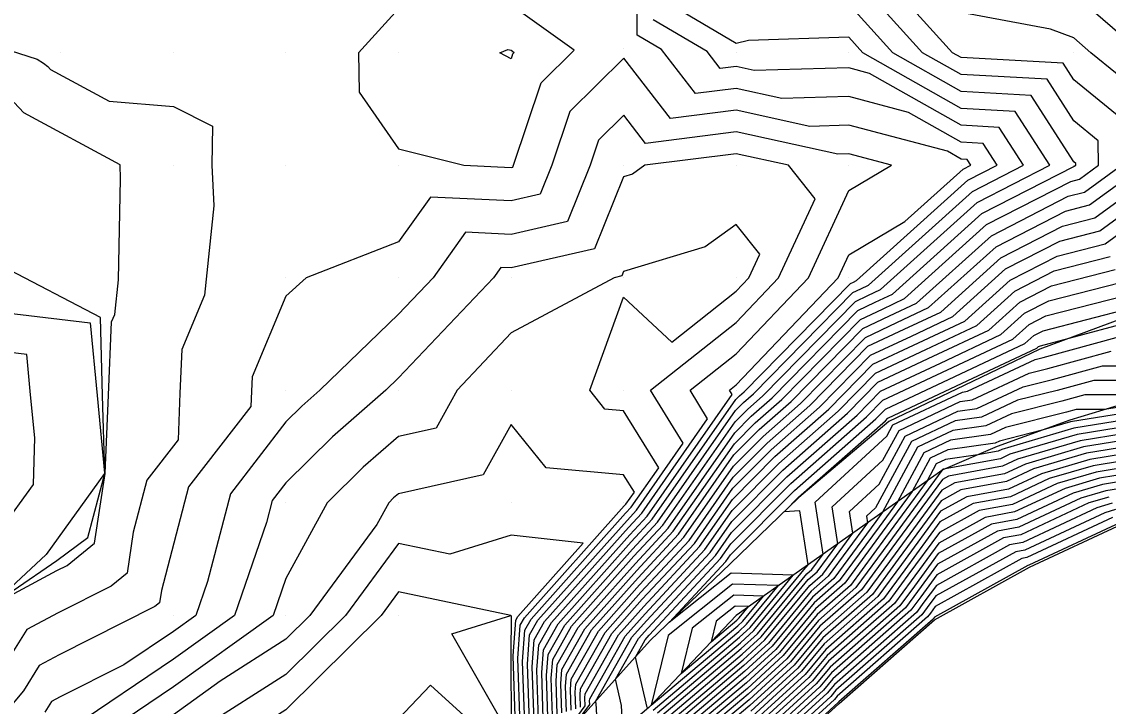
# Model space of a CAD drawing. Extents: x 2188792 to 2191981, y 386090 to 389710.
# Drawn here: x 2191326.8 to 2191423.3, y 388862.2 to 388923 of the extents above; entities that cross this region are included whole.
import ezdxf

# ---------------------------------------------------------------- set-up
doc = ezdxf.new("R2010")
doc.units = 0
for name, color, linetype in [('DTM Contours Major', 7, 'Continuous'), ('DTM Contours Minor', 7, 'Continuous'), ('Exist DTM QL2 LIDAR Elevation Point', 7, 'Continuous'), ('PH Exist DTM Breakline', 7, 'Continuous')]:
    doc.layers.add(name, color=color, linetype=linetype)

msp = doc.modelspace()

# ---------------------------------------------------------------- linework, layer by layer
at = {"layer": 'DTM Contours Major'}
for points in [[(2191426.242, 388920.287), (2191420.242, 388925.49)], [(2191373.923, 388861.376), (2191373.811, 388864.696), (2191373.936, 388866.358), (2191375.605, 388869.311), (2191381.158, 388875.537), (2191383.716, 388878.29), (2191390.144, 388887.495), (2191391.23, 388888.586), (2191392.608, 388889.799), (2191400.829, 388898.178), (2191401.941, 388898.701), (2191403.064, 388899.229), (2191411.651, 388906.977), (2191418.091, 388910.286), (2191415.025, 388915.07), (2191410.241, 388915.336), (2191401.483, 388920.287), (2191400.24, 388921.658), (2191391.332, 388921.38), (2191390.24, 388921.091), (2191384.307, 388924.595)], [(2191381.379, 388879.629), (2191385.53, 388885.575), (2191382.628, 388890.284), (2191390.24, 388896.32), (2191394.009, 388900.285), (2191397.254, 388907.3), (2191394.885, 388910.286), (2191390.24, 388911.305), (2191382.126, 388910.286), (2191381.03, 388909.495), (2191380.238, 388909.255), (2191377.658, 388902.865), (2191370.238, 388901.156), (2191369.324, 388901.199), (2191368.668, 388900.285), (2191360.237, 388891.383), (2191359.102, 388890.284), (2191354.361, 388886.159), (2191350.236, 388882.073), (2191349.009, 388880.483), (2191348.503, 388878.55), (2191345.665, 388870.282), (2191340.235, 388866.392), (2191331.204, 388860.281)], [(2191375.985, 388861.988), (2191375.936, 388863.447), (2191375.991, 388864.177), (2191378.587, 388868.771), (2191381.776, 388872.346), (2191386.054, 388876.95), (2191389.976, 388882.566), (2191392.982, 388885.587), (2191396.793, 388888.943), (2191401.943, 388894.191), (2191405.16, 388895.704), (2191408.407, 388897.231), (2191413.75, 388902.052), (2191419.236, 388904.87), (2191422.099, 388905.605), (2191428.518, 388910.286)], [(2191380.176, 388860.119), (2191380.052, 388862.277), (2191379.517, 388864.602), (2191381.569, 388868.231), (2191382.393, 388869.156), (2191388.391, 388875.61), (2191389.807, 388877.637), (2191394.733, 388882.587), (2191400.978, 388888.087), (2191403.057, 388890.205), (2191408.378, 388892.707), (2191413.75, 388895.232), (2191415.848, 388897.126), (2191418.003, 388898.233), (2191424.375, 388899.868)], [(2191384.035, 388861.151), (2191390.768, 388866.826), (2191392.465, 388868.377), (2191396.646, 388873.457), (2191397.441, 388874.155), (2191399.273, 388876.648), (2191398.778, 388879.936), (2191403.281, 388884.074), (2191404.704, 388886.71), (2191410.141, 388889.276), (2191411.202, 388889.428), (2191416.274, 388891.809), (2191417.932, 388892.224), (2191423.557, 388893.758)], [(2191429.739, 388889.063), (2191419.955, 388887.477), (2191417.319, 388886.698), (2191413.636, 388885.777), (2191413.252, 388885.597), (2191409.057, 388884.995), (2191407.467, 388884.245), (2191405.88, 388881.304), (2191403.218, 388877.681), (2191399.89, 388873.151), (2191397.291, 388870.868), (2191394.093, 388866.984), (2191391.155, 388864.299), (2191386.006, 388859.959)], [(2191428.147, 388885.792), (2191421.373, 388884.693), (2191416.65, 388883.298), (2191414.253, 388882.178), (2191410.199, 388881.435), (2191408.452, 388880.468), (2191404.643, 388875.283), (2191402.339, 388872.148), (2191397.935, 388868.28), (2191395.721, 388865.591), (2191391.541, 388861.771)], [(2191426.555, 388882.52), (2191422.792, 388881.91), (2191420.168, 388881.134), (2191415.161, 388878.795), (2191412.908, 388878.383), (2191408.184, 388875.767), (2191406.068, 388872.886), (2191404.788, 388871.144), (2191398.579, 388865.691), (2191397.349, 388864.197), (2191391.928, 388859.244)], [(2191371.862, 388860.764), (2191371.687, 388865.945), (2191371.881, 388868.538), (2191372.623, 388869.85), (2191380.54, 388878.727), (2191381.379, 388879.629)], [(2191423.685, 388878.971), (2191416.069, 388875.413), (2191415.618, 388875.33), (2191407.916, 388871.066), (2191407.493, 388870.489), (2191407.237, 388870.141), (2191399.223, 388863.103), (2191398.977, 388862.804), (2191392.314, 388856.716)], [(2191390.838, 388869.77), (2191392.667, 388871.993), (2191390.032, 388872.084), (2191386.325, 388869.134), (2191385.349, 388865.111), (2191390.382, 388869.354), (2191390.838, 388869.77)]]:
    msp.add_lwpolyline(points, dxfattribs=at)
at = {"layer": 'DTM Contours Minor'}
for points in [[(2191373.099, 388861.131), (2191372.962, 388865.196), (2191373.114, 388867.23), (2191374.412, 388869.527), (2191380.911, 388876.813), (2191382.781, 388878.826), (2191390.212, 388889.466), (2191390.53, 388889.786), (2191390.934, 388890.142), (2191400.384, 388899.773), (2191400.654, 388899.9), (2191400.927, 388900.028), (2191410.812, 388908.948), (2191413.416, 388910.286), (2191412.176, 388912.221), (2191410.241, 388912.329), (2191405.543, 388914.985), (2191400.24, 388916.382), (2191394.306, 388916.221), (2191390.24, 388917.113), (2191386.61, 388916.657), (2191383.591, 388920.559), (2191381.431, 388921.834), (2191381.396, 388930.288)], [(2191424.426, 388914.469), (2191420.242, 388917.871), (2191419.299, 388919.343), (2191410.241, 388919.848), (2191409.465, 388920.287), (2191401.98, 388928.548)], [(2191374.748, 388861.621), (2191374.661, 388864.197), (2191374.758, 388865.486), (2191376.798, 388869.095), (2191381.405, 388874.26), (2191384.651, 388877.754), (2191390.077, 388885.523), (2191391.931, 388887.387), (2191394.282, 388889.457), (2191401.275, 388896.583), (2191403.229, 388897.502), (2191405.201, 388898.43), (2191412.49, 388905.007), (2191419.976, 388908.853), (2191420.734, 388909.047), (2191422.432, 388910.286), (2191422.414, 388912.458), (2191420.242, 388914.223), (2191417.874, 388917.919), (2191410.241, 388918.344), (2191406.804, 388920.287), (2191400.24, 388927.532)], [(2191375.845, 388920.516), (2191370.238, 388924.512), (2191364.633, 388925.892), (2191360.237, 388924.197), (2191356.684, 388920.287), (2191356.74, 388916.791), (2191360.237, 388911.745), (2191366.038, 388910.286), (2191370.238, 388910.091), (2191370.396, 388910.127), (2191370.46, 388910.286), (2191372.916, 388917.609), (2191375.845, 388920.516)], [(2191374.336, 388861.498), (2191374.236, 388864.447), (2191374.347, 388865.922), (2191376.201, 388869.203), (2191381.281, 388874.899), (2191384.184, 388878.022), (2191390.11, 388886.509), (2191391.581, 388887.986), (2191393.445, 388889.628), (2191401.052, 388897.381), (2191402.585, 388898.102), (2191404.133, 388898.829), (2191412.071, 388905.992), (2191420.223, 388910.18), (2191420.278, 388910.195), (2191420.404, 388910.286), (2191420.402, 388910.446), (2191420.242, 388910.576), (2191416.45, 388916.494), (2191410.241, 388916.84), (2191404.143, 388920.287), (2191400.24, 388924.595)], [(2191426.437, 388916.481), (2191421.756, 388920.287), (2191420.242, 388921.6), (2191418.152, 388922.377), (2191410.241, 388923.853)], [(2191373.511, 388861.254), (2191373.386, 388864.946), (2191373.525, 388866.794), (2191375.008, 388869.419), (2191381.034, 388876.175), (2191383.249, 388878.558), (2191390.178, 388888.481), (2191390.88, 388889.186), (2191391.771, 388889.971), (2191400.606, 388898.975), (2191401.298, 388899.3), (2191401.996, 388899.629), (2191411.231, 388907.963), (2191415.754, 388910.286), (2191413.601, 388913.646), (2191410.241, 388913.833), (2191402.084, 388918.443), (2191400.24, 388918.929), (2191391.826, 388918.701), (2191390.24, 388919.049), (2191388.824, 388918.871), (2191387.646, 388920.393), (2191382.869, 388923.215)], [(2191318.414, 388922.83), (2191328.134, 388919.709), (2191328.703, 388919.345), (2191329.079, 388919.059), (2191329.325, 388918.803), (2191334.529, 388915.991), (2191340.235, 388915.509), (2191343.7, 388913.751), (2191343.644, 388910.286), (2191343.837, 388906.684), (2191343.007, 388898.734), (2191340.985, 388893.91), (2191340.819, 388890.019), (2191340.644, 388885.884), (2191337.876, 388882.296), (2191336.666, 388877.679), (2191336.114, 388874.043), (2191334.692, 388872.886), (2191329.982, 388870.517), (2191327.2, 388869.019), (2191324.99, 388865.463)], [(2191369.233, 388920.287), (2191369.958, 388920.566), (2191370.238, 388920.498), (2191370.517, 388920.298), (2191370.371, 388920.153), (2191370.238, 388919.755), (2191369.233, 388920.287)], [(2191372.686, 388861.009), (2191372.537, 388865.446), (2191372.703, 388867.666), (2191373.816, 388869.635), (2191380.787, 388877.451), (2191382.314, 388879.094), (2191389.87, 388889.914), (2191389.642, 388890.284), (2191390.24, 388890.758), (2191399.295, 388900.285), (2191400.24, 388902.327), (2191405.234, 388905.279), (2191410.392, 388909.933), (2191411.079, 388910.286), (2191410.752, 388910.797), (2191410.241, 388910.825), (2191409.001, 388911.526), (2191400.24, 388913.834), (2191396.786, 388913.741), (2191390.24, 388915.177), (2191384.395, 388914.443), (2191380.243, 388919.81), (2191375.461, 388915.064), (2191373.858, 388910.286), (2191372.817, 388907.707), (2191370.238, 388907.113), (2191363.077, 388907.445), (2191360.237, 388903.49), (2191352.033, 388900.285), (2191350.236, 388898.657), (2191347.221, 388891.466), (2191347.167, 388890.198), (2191347.11, 388888.85), (2191341.587, 388881.691), (2191339.174, 388872.481), (2191339.01, 388871.4), (2191338.587, 388871.056), (2191330.074, 388866.773), (2191328.31, 388865.823), (2191326.908, 388863.568), (2191323.955, 388860.066)], [(2191326.091, 388872.215), (2191329.89, 388874.26), (2191330.797, 388874.716), (2191333.218, 388876.686), (2191334.159, 388882.878), (2191334.165, 388882.9), (2191334.178, 388882.917), (2191334.472, 388889.84), (2191334.749, 388896.355), (2191335.029, 388897.022), (2191335.348, 388900.087), (2191335.535, 388909.085), (2191335.503, 388910.322), (2191326.959, 388914.937), (2191326.073, 388915.862)], [(2191381.846, 388879.362), (2191387.7, 388887.745), (2191386.135, 388890.284), (2191390.24, 388893.539), (2191396.652, 388900.285), (2191400.24, 388908.041), (2191404.04, 388910.286), (2191400.24, 388911.287), (2191399.266, 388911.261), (2191390.24, 388913.241), (2191382.181, 388912.229), (2191380.241, 388914.737), (2191378.005, 388912.519), (2191377.257, 388910.286), (2191375.237, 388905.286), (2191370.238, 388904.134), (2191366.201, 388904.322), (2191363.301, 388900.285), (2191360.237, 388897.05), (2191353.256, 388890.284), (2191351.641, 388888.879), (2191350.236, 388887.487), (2191345.298, 388881.087), (2191343.26, 388873.307), (2191342.221, 388870.282), (2191340.235, 388868.859), (2191335.833, 388865.881), (2191330.166, 388863.029), (2191329.419, 388862.627), (2191328.826, 388861.672)], [(2191375.161, 388861.743), (2191375.086, 388863.947), (2191375.169, 388865.049), (2191377.394, 388868.987), (2191381.528, 388873.622), (2191385.119, 388877.486), (2191390.043, 388884.538), (2191392.281, 388886.787), (2191395.119, 388889.286), (2191401.497, 388895.786), (2191403.872, 388896.903), (2191406.27, 388898.03), (2191412.91, 388904.022), (2191419.729, 388907.525), (2191421.189, 388907.9), (2191424.461, 388910.286)], [(2191375.573, 388861.866), (2191375.511, 388863.697), (2191375.58, 388864.613), (2191377.99, 388868.879), (2191381.652, 388872.984), (2191385.586, 388877.218), (2191390.009, 388883.552), (2191392.631, 388886.187), (2191395.956, 388889.114), (2191401.72, 388894.989), (2191404.516, 388896.303), (2191407.338, 388897.63), (2191413.33, 388903.037), (2191419.483, 388906.198), (2191421.644, 388906.753), (2191426.489, 388910.286)], [(2191376.398, 388862.111), (2191376.361, 388863.198), (2191376.402, 388863.741), (2191379.183, 388868.663), (2191381.899, 388871.708), (2191386.521, 388876.682), (2191389.942, 388881.58), (2191393.332, 388884.987), (2191397.63, 388888.772), (2191402.166, 388893.394), (2191405.804, 388895.105), (2191409.476, 388896.831), (2191414.169, 388901.066), (2191418.99, 388903.543), (2191422.555, 388904.458), (2191430.137, 388909.987)], [(2191374.2, 388858.682), (2191376.81, 388862.233), (2191376.786, 388862.948), (2191376.813, 388863.305), (2191379.78, 388868.555), (2191382.023, 388871.07), (2191386.989, 388876.414), (2191389.908, 388880.594), (2191393.682, 388884.387), (2191398.467, 388888.601), (2191402.388, 388892.597), (2191406.447, 388894.505), (2191410.544, 388896.431), (2191414.589, 388900.081), (2191418.743, 388902.215), (2191423.01, 388903.31), (2191429.423, 388907.988)], [(2191380.911, 388879.897), (2191383.361, 388883.405), (2191380.238, 388888.472), (2191378.576, 388888.621), (2191377.229, 388890.284), (2191380.238, 388898.568), (2191384.517, 388894.563), (2191390.24, 388899.1), (2191391.366, 388900.285), (2191392.335, 388902.381), (2191390.24, 388905.021), (2191387.488, 388903.036), (2191380.238, 388900.84), (2191380.079, 388900.445), (2191379.385, 388900.285), (2191370.238, 388895.397), (2191365.451, 388890.284), (2191363.591, 388886.93), (2191360.237, 388886.184), (2191357.081, 388883.439), (2191353.895, 388880.283), (2191350.236, 388873.567), (2191349.108, 388870.282), (2191340.235, 388863.925), (2191334.85, 388860.281)], [(2191375.973, 388860.655), (2191377.222, 388862.356), (2191377.211, 388862.698), (2191377.224, 388862.869), (2191380.376, 388868.447), (2191382.146, 388870.432), (2191387.456, 388876.146), (2191389.874, 388879.609), (2191394.032, 388883.787), (2191399.304, 388888.429), (2191402.611, 388891.799), (2191407.091, 388893.906), (2191411.613, 388896.032), (2191415.009, 388899.096), (2191418.496, 388900.888), (2191423.465, 388902.163)], [(2191378.026, 388858.287), (2191377.785, 388862.454), (2191377.745, 388862.628), (2191380.972, 388868.339), (2191382.27, 388869.794), (2191387.924, 388875.878), (2191389.841, 388878.623), (2191394.382, 388883.187), (2191400.141, 388888.258), (2191402.834, 388891.002), (2191407.735, 388893.306), (2191412.681, 388895.632), (2191415.429, 388898.111), (2191418.25, 388899.56), (2191423.92, 388901.016)], [(2191382.319, 388862.1), (2191381.29, 388866.575), (2191382.165, 388868.123), (2191382.517, 388868.518), (2191388.859, 388875.342), (2191389.773, 388876.651), (2191395.083, 388881.987), (2191401.816, 388887.916), (2191403.279, 388889.407), (2191409.022, 388892.107), (2191414.819, 388894.833), (2191416.268, 388896.141), (2191417.757, 388896.905), (2191424.831, 388898.721)], [(2191323.388, 388897.405), (2191332.845, 388896.292), (2191333.459, 388889.83), (2191334.117, 388882.918), (2191334.116, 388882.898), (2191328.92, 388875.69), (2191325.786, 388872.773)], [(2191382.852, 388861.866), (2191390.536, 388868.343), (2191391.489, 388869.213), (2191395.309, 388873.855), (2191389.805, 388874.045), (2191384.291, 388869.656), (2191389.326, 388875.074), (2191389.74, 388875.665), (2191395.433, 388881.387), (2191402.653, 388887.744), (2191403.502, 388888.61), (2191409.666, 388891.508), (2191415.887, 388894.433), (2191416.688, 388895.156), (2191417.51, 388895.578), (2191425.286, 388897.573)], [(2191383.247, 388861.628), (2191390.613, 388867.837), (2191391.814, 388868.934), (2191396.389, 388874.492), (2191396.462, 388874.556), (2191396.631, 388874.786), (2191395.907, 388879.584), (2191394.5, 388879.497), (2191395.783, 388880.787), (2191403.49, 388887.573), (2191403.725, 388887.813), (2191410.309, 388890.909), (2191416.956, 388894.033), (2191417.107, 388894.17), (2191417.263, 388894.25), (2191419.813, 388894.905), (2191425.111, 388896.35)], [(2191383.641, 388861.389), (2191390.691, 388867.332), (2191392.14, 388868.656), (2191396.518, 388873.974), (2191396.952, 388874.356), (2191397.952, 388875.717), (2191397.252, 388880.357), (2191403.608, 388886.197), (2191404.151, 388887.203), (2191410.358, 388890.132), (2191410.792, 388890.194), (2191416.802, 388893.016), (2191417.521, 388893.196), (2191424.334, 388895.054)], [(2191324.938, 388877.944), (2191327.808, 388881.925), (2191327.915, 388886.072), (2191327.552, 388889.889), (2191327.212, 388893.458), (2191321.99, 388894.073)], [(2191384.429, 388860.912), (2191390.845, 388866.321), (2191392.791, 388868.098), (2191396.775, 388872.939), (2191397.931, 388873.954), (2191400.594, 388877.579), (2191400.303, 388879.515), (2191402.954, 388881.951), (2191405.257, 388886.217), (2191409.924, 388888.42), (2191411.612, 388888.662), (2191415.746, 388890.603), (2191418.344, 388891.252), (2191422.779, 388892.462), (2191429.308, 388892.462)], [(2191430.39, 388891.166), (2191422.002, 388891.166), (2191418.755, 388890.28), (2191415.219, 388889.397), (2191412.022, 388887.896), (2191409.707, 388887.563), (2191405.809, 388885.724), (2191402.627, 388879.828), (2191401.828, 388879.094), (2191401.916, 388878.51), (2191398.421, 388873.754), (2191396.904, 388872.421), (2191393.117, 388867.82), (2191390.923, 388865.815), (2191384.823, 388860.674)], [(2191427.279, 388889.87), (2191421.224, 388889.87), (2191419.166, 388889.309), (2191414.691, 388888.19), (2191412.432, 388887.129), (2191409.491, 388886.707), (2191406.362, 388885.231), (2191403.237, 388879.441), (2191402.648, 388878.639), (2191398.911, 388873.553), (2191397.033, 388871.904), (2191393.442, 388867.541), (2191391, 388865.31), (2191385.217, 388860.435)], [(2191430.058, 388889.718), (2191423.005, 388888.574), (2191420.447, 388888.574), (2191419.578, 388888.337), (2191414.164, 388886.984), (2191412.842, 388886.363), (2191409.274, 388885.851), (2191406.915, 388884.738), (2191404.558, 388880.372), (2191402.933, 388878.16), (2191399.401, 388873.352), (2191397.162, 388871.386), (2191393.768, 388867.262), (2191391.077, 388864.804), (2191385.611, 388860.197)], [(2191429.421, 388888.409), (2191420.238, 388886.92), (2191413.836, 388885.028), (2191413.527, 388884.884), (2191411.704, 388884.55), (2191408.84, 388884.139), (2191408.02, 388883.752), (2191407.201, 388882.235), (2191403.503, 388877.201), (2191400.38, 388872.951), (2191397.419, 388870.351), (2191394.419, 388866.705), (2191391.232, 388863.793), (2191386.4, 388859.72)], [(2191380.444, 388880.165), (2191381.191, 388881.236), (2191380.238, 388882.781), (2191373.355, 388883.4), (2191370.238, 388887.25), (2191367.753, 388882.768), (2191360.237, 388881.097), (2191359.801, 388880.718), (2191359.362, 388880.283), (2191358.315, 388878.361), (2191352.363, 388870.282), (2191350.236, 388868.172), (2191344.385, 388864.431), (2191340.235, 388861.458)], [(2191429.102, 388887.755), (2191420.522, 388886.363), (2191414.539, 388884.595), (2191413.709, 388884.208), (2191408.8, 388883.308), (2191408.623, 388883.283), (2191408.573, 388883.259), (2191408.522, 388883.166), (2191403.788, 388876.722), (2191400.87, 388872.75), (2191397.548, 388869.833), (2191394.744, 388866.426), (2191391.309, 388863.288), (2191386.794, 388859.482)], [(2191428.784, 388887.1), (2191420.806, 388885.807), (2191415.243, 388884.163), (2191413.89, 388883.531), (2191409.115, 388882.656), (2191408.559, 388882.348), (2191404.073, 388876.242), (2191401.36, 388872.549), (2191397.677, 388869.315), (2191395.07, 388866.148), (2191391.386, 388862.782), (2191387.188, 388859.243)], [(2191428.466, 388886.446), (2191421.09, 388885.25), (2191415.946, 388883.73), (2191414.072, 388882.855), (2191409.657, 388882.046), (2191408.505, 388881.408), (2191404.358, 388875.763), (2191401.849, 388872.348), (2191397.806, 388868.798), (2191395.396, 388865.869), (2191391.464, 388862.277), (2191387.582, 388859.005)], [(2191427.829, 388885.138), (2191421.657, 388884.137), (2191417.353, 388882.865), (2191414.435, 388881.501), (2191410.741, 388880.825), (2191408.398, 388879.528), (2191404.928, 388874.804), (2191402.829, 388871.947), (2191398.064, 388867.762), (2191396.047, 388865.312), (2191391.618, 388861.266)], [(2191427.511, 388884.483), (2191421.941, 388883.58), (2191418.057, 388882.432), (2191414.616, 388880.825), (2191411.283, 388880.214), (2191408.345, 388878.587), (2191405.213, 388874.325), (2191403.319, 388871.746), (2191398.192, 388867.245), (2191396.372, 388865.033), (2191391.696, 388860.76)], [(2191427.192, 388883.829), (2191422.224, 388883.023), (2191418.761, 388882), (2191414.798, 388880.148), (2191411.825, 388879.604), (2191408.291, 388877.647), (2191405.498, 388873.845), (2191403.808, 388871.546), (2191398.321, 388866.727), (2191396.698, 388864.755), (2191391.773, 388860.255)], [(2191426.874, 388883.175), (2191422.508, 388882.467), (2191419.464, 388881.567), (2191414.98, 388879.472), (2191412.366, 388878.993), (2191408.238, 388876.707), (2191405.783, 388873.366), (2191404.298, 388871.345), (2191398.45, 388866.209), (2191397.023, 388864.476), (2191391.85, 388859.749)], [(2191426.237, 388881.866), (2191423.076, 388881.353), (2191420.871, 388880.702), (2191415.343, 388878.119), (2191413.45, 388877.772), (2191408.131, 388874.827), (2191406.353, 388872.407), (2191405.278, 388870.943), (2191398.708, 388865.174), (2191397.675, 388863.919), (2191392.005, 388858.738)], [(2191423.359, 388880.797), (2191421.575, 388880.269), (2191415.524, 388877.442), (2191413.992, 388877.162), (2191408.077, 388873.886), (2191406.638, 388871.928), (2191405.767, 388870.743), (2191398.837, 388864.656), (2191398, 388863.64), (2191392.082, 388858.233)], [(2191371.037, 388860.519), (2191370.837, 388866.445), (2191371.059, 388869.41), (2191371.43, 388870.066), (2191380.293, 388880.003), (2191380.444, 388880.165)], [(2191371.449, 388860.641), (2191371.262, 388866.195), (2191371.47, 388868.974), (2191372.026, 388869.958), (2191380.416, 388879.365), (2191380.911, 388879.897)], [(2191423.643, 388880.24), (2191422.278, 388879.837), (2191415.706, 388876.766), (2191414.534, 388876.551), (2191408.023, 388872.946), (2191406.923, 388871.448), (2191406.257, 388870.542), (2191398.965, 388864.138), (2191398.326, 388863.361), (2191392.16, 388857.727)], [(2191423.927, 388879.683), (2191422.982, 388879.404), (2191415.887, 388876.089), (2191415.076, 388875.941), (2191407.97, 388872.006), (2191407.208, 388870.969), (2191406.747, 388870.341), (2191399.094, 388863.621), (2191398.651, 388863.083), (2191392.237, 388857.222)], [(2191372.274, 388860.886), (2191372.112, 388865.696), (2191372.292, 388868.102), (2191373.219, 388869.743), (2191380.663, 388878.089), (2191381.846, 388879.362)], [(2191424.389, 388878.539), (2191416.25, 388874.736), (2191416.16, 388874.72), (2191407.863, 388870.125), (2191407.778, 388870.01), (2191407.727, 388869.94), (2191399.352, 388862.585), (2191399.303, 388862.525), (2191392.391, 388856.211)], [(2191370.834, 388870.174), (2191376.643, 388876.688), (2191370.238, 388877.409), (2191364.804, 388875.716), (2191360.237, 388876.676), (2191355.526, 388870.282), (2191350.236, 388865.033), (2191342.802, 388860.281), (2191350.876, 388853.777), (2191354.936, 388855.581), (2191360.347, 388853.805), (2191365.983, 388853.71), (2191364.839, 388852.534), (2191365.579, 388852.885), (2191367.386, 388854.714), (2191367.413, 388854.736), (2191367.443, 388854.769), (2191369.131, 388856.689), (2191369.172, 388856.888), (2191370.385, 388860.07), (2191370.625, 388860.396), (2191370.412, 388866.695), (2191370.648, 388869.846), (2191370.834, 388870.174)], [(2191391.163, 388869.492), (2191393.988, 388872.924), (2191389.918, 388873.064), (2191384.194, 388868.508), (2191382.686, 388862.297), (2191390.459, 388868.848), (2191391.163, 388869.492)], [(2191350.453, 388858.073), (2191351.831, 388858.686), (2191353.668, 388858.083), (2191357.301, 388858.021), (2191363.09, 388864.083), (2191366.046, 388861.392), (2191369.12, 388861.398), (2191364.977, 388868.633), (2191370.227, 388870.282), (2191360.237, 388872.382), (2191358.69, 388870.282), (2191350.236, 388861.894), (2191347.712, 388860.281), (2191350.453, 388858.073)], [(2191390.512, 388870.049), (2191391.345, 388871.062), (2191390.145, 388871.103), (2191388.456, 388869.759), (2191388.011, 388867.926), (2191390.304, 388869.859), (2191390.512, 388870.049)]]:
    msp.add_lwpolyline(points, dxfattribs=at)
at = {"layer": 'Exist DTM QL2 LIDAR Elevation Point'}
for p, q in [((2191330.234, 388920.287), (2191330.234, 388920.287)), ((2191340.235, 388920.287), (2191340.235, 388920.287)), ((2191350.236, 388920.287), (2191350.236, 388920.287)), ((2191360.237, 388920.287), (2191360.237, 388920.287)), ((2191370.238, 388920.287), (2191370.238, 388920.287)), ((2191380.244, 388920.695), (2191380.244, 388920.695)), ((2191390.24, 388920.287), (2191390.24, 388920.287)), ((2191400.24, 388920.287), (2191400.24, 388920.287)), ((2191410.241, 388920.287), (2191410.241, 388920.287)), ((2191420.242, 388920.287), (2191420.242, 388920.287)), ((2191340.235, 388910.286), (2191340.235, 388910.286)), ((2191350.236, 388910.286), (2191350.236, 388910.286)), ((2191360.237, 388910.286), (2191360.237, 388910.286)), ((2191370.238, 388910.286), (2191370.238, 388910.286)), ((2191380.238, 388910.286), (2191380.238, 388910.286)), ((2191390.24, 388910.286), (2191390.24, 388910.286)), ((2191400.24, 388910.286), (2191400.24, 388910.286)), ((2191410.241, 388910.286), (2191410.241, 388910.286)), ((2191420.242, 388910.286), (2191420.242, 388910.286)), ((2191350.236, 388900.285), (2191350.236, 388900.285)), ((2191360.237, 388900.285), (2191360.237, 388900.285)), ((2191370.238, 388900.285), (2191370.238, 388900.285)), ((2191380.238, 388900.285), (2191380.238, 388900.285)), ((2191390.24, 388900.285), (2191390.24, 388900.285)), ((2191400.24, 388900.285), (2191400.24, 388900.285)), ((2191350.236, 388890.284), (2191350.236, 388890.284)), ((2191360.237, 388890.284), (2191360.237, 388890.284)), ((2191370.238, 388890.284), (2191370.238, 388890.284)), ((2191380.238, 388890.284), (2191380.238, 388890.284)), ((2191390.24, 388890.284), (2191390.24, 388890.284)), ((2191350.236, 388880.283), (2191350.236, 388880.283)), ((2191360.237, 388880.283), (2191360.237, 388880.283)), ((2191370.238, 388880.283), (2191370.238, 388880.283)), ((2191380.238, 388880.283), (2191380.238, 388880.283)), ((2191340.235, 388870.282), (2191340.235, 388870.282)), ((2191350.236, 388870.282), (2191350.236, 388870.282)), ((2191360.237, 388870.282), (2191360.237, 388870.282))]:
    msp.add_line(p, q, dxfattribs=at)
at = {"layer": 'PH Exist DTM Breakline'}
for points in [[(2191325.999, 388872.479), (2191329.868, 388875.152), (2191332.64, 388877.213), (2191334.147, 388882.903), (2191333.948, 388889.825), (2191333.748, 388896.747), (2191325.027, 388901.311)], [(2191435.352, 388897.603), (2191425.508, 388897.012), (2191417.206, 388893.94), (2191410.508, 388890.724), (2191403.81, 388887.507), (2191395.8, 388880.758), (2191389.712, 388874.853), (2191382.609, 388868.043), (2191377.601, 388862.468), (2191372.594, 388856.894)], [(2191430.625, 388890.884), (2191419.879, 388887.626)], [(2191419.879, 388887.626), (2191413.42, 388885.284), (2191408.609, 388883.227), (2191402.486, 388878.912), (2191396.363, 388874.597), (2191390.24, 388870.282), (2191382.488, 388862.087), (2191377.131, 388857.525), (2191371.775, 388852.964)], [(2191392.411, 388856.084), (2191399.384, 388862.455), (2191407.849, 388869.89), (2191416.296, 388874.567), (2191424.565, 388878.43)], [(2191370.238, 388870.282), (2191370.217, 388866.81), (2191370.238, 388860.281), (2191368.99, 388856.887), (2191367.361, 388854.804), (2191365.524, 388852.935), (2191363.531, 388851.766), (2191360.237, 388850.28), (2191351.662, 388845.801), (2191340.235, 388840.279), (2191335.882, 388835.463), (2191332.992, 388833.295), (2191330.234, 388830.278), (2191321.656, 388820.209), (2191317.276, 388814.555), (2191312.895, 388808.901), (2191303.659, 388800.509), (2191298.225, 388793.694), (2191292.791, 388786.879), (2191289.418, 388782.805), (2191283.322, 388771.839), (2191280.21, 388765.117)]]:
    msp.add_lwpolyline(points, dxfattribs=at)

doc.saveas('drawing.dxf')
